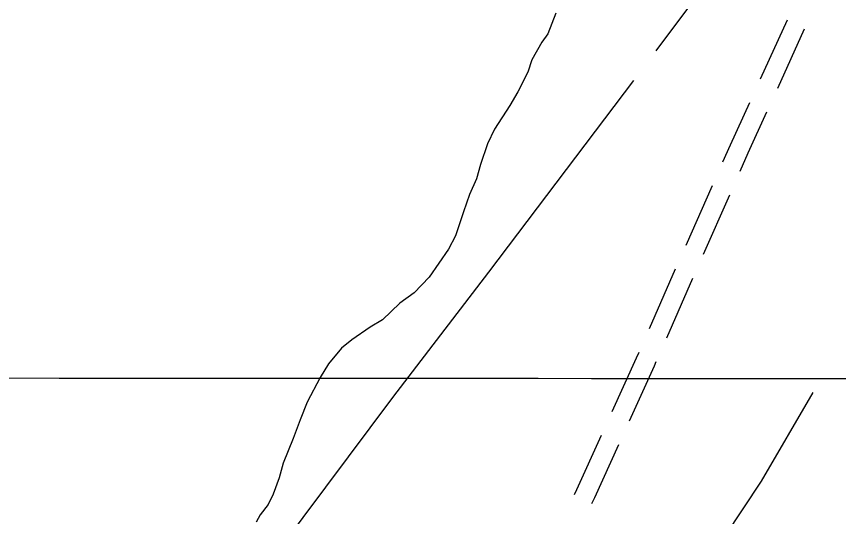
# Model space of a CAD drawing. Extents: x 3250478 to 3288318, y 788638 to 816472.
# Drawn here: x 3257853 to 3259117, y 805932 to 806701 of the extents above; entities that cross this region are included whole.
import ezdxf

# ---------------------------------------------------------------- set-up
doc = ezdxf.new("R2010")
doc.units = 0
for name, color, linetype in [('V-GRID-MAJR', 7, 'Continuous'), ('V-ROAD-CNTR', 7, 'Continuous'), ('V-SITE-VEGE', 7, 'Continuous'), ('V-TOPO-SHOR', 7, 'Continuous')]:
    doc.layers.add(name, color=color, linetype=linetype)

msp = doc.modelspace()

# ---------------------------------------------------------------- linework, layer by layer
at = {"layer": 'V-GRID-MAJR'}
msp.add_spline([(3254645.228, 806146.921), (3259882.848, 806143.493), (3265120.469, 806140.826), (3270358.09, 806138.922), (3275595.711, 806137.779), (3280833.333, 806137.398), (3286070.954, 806137.779), (3286070.955, 806137.779)], degree=3, dxfattribs=at)
at = {"layer": 'V-ROAD-CNTR'}
for p, q in [((3258996.9394019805, 806604.6766397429), (3259038.372950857, 806695.6890615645)), ((3259023.4558180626, 806590.5171782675), (3259064.8893669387, 806681.5296000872)), ((3258882.671996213, 806349.058817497), (3258923.0688029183, 806440.5360531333)), ((3258909.209879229, 806334.8897317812), (3258949.6066858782, 806426.3669672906)), ((3258826.3371385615, 806220.8934497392), (3258866.5386566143, 806312.4567383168)), ((3258852.8794605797, 806206.7224080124), (3258893.0809786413, 806298.2856966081))]:
    msp.add_line(p, q, dxfattribs=at)
for points in [[(3258939.2275256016, 806477.1269473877), (3258950.7258293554, 806503.1644767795), (3258980.3659824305, 806568.2716710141)], [(3258965.7654085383, 806462.9578614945), (3258978.100170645, 806490.8895232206), (3259006.8823985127, 806554.1122095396)], [(3258769.0513396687, 806093.1529596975), (3258806.4501131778, 806175.5986068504), (3258810.2565313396, 806184.2681343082)], [(3258795.5701258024, 806078.9924258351), (3258833.8458868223, 806163.3713931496), (3258836.7988533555, 806170.0970925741)], [(3258711.216906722, 805965.6574080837), (3258714.737810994, 805973.4187117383), (3258752.527274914, 806056.7256364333)], [(3258737.7356457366, 805951.496892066), (3258742.058189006, 805961.0252882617), (3258779.0460610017, 806042.56510247)]]:
    msp.add_lwpolyline(points, dxfattribs=at)
at = {"layer": 'V-SITE-VEGE'}
for p, q in [((3258682.553, 806705.6820000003), (3258670.257, 806673.8720000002)), ((3258670.257, 806673.8720000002), (3258660.904, 806661.099)), ((3258660.904, 806661.099), (3258645.384, 806634.002)), ((3258645.384, 806634.002), (3258639.271, 806614.933)), ((3258639.271, 806614.933), (3258623.786, 806584.669)), ((3258623.786, 806584.669), (3258611.359, 806563.9420000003)), ((3258611.359, 806563.9420000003), (3258588.032, 806527.2560000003)), ((3258588.032, 806527.2560000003), (3258577.2060000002, 806504.963)), ((3258577.2060000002, 806504.963), (3258566.491, 806473.172)), ((3258566.491, 806473.172), (3258560.415, 806450.9330000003)), ((3258560.415, 806450.9330000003), (3258549.607, 806427.061)), ((3258549.607, 806427.061), (3258540.418, 806400.0380000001)), ((3258540.418, 806400.0380000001), (3258528.173, 806363.4790000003)), ((3258528.173, 806363.4790000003), (3258517.3310000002, 806342.7720000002)), ((3258517.3310000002, 806342.7720000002), (3258487.7460000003, 806299.6800000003)), ((3258487.7460000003, 806299.6800000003), (3258464.271, 806275.6590000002)), ((3258464.271, 806275.6590000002), (3258442.292, 806259.572)), ((3258442.292, 806259.572), (3258415.67, 806233.9290000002)), ((3258415.67, 806233.9290000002), (3258396.8000000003, 806222.63)), ((3258396.8000000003, 806222.63), (3258368.523, 806203.3010000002)), ((3258368.523, 806203.3010000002), (3258352.84, 806190.454)), ((3258352.84, 806190.454), (3258332.534, 806166.47)), ((3258332.534, 806166.4700000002), (3258320.1040000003, 806145.7420000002)), ((3258320.1040000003, 806145.7420000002), (3258299.9620000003, 806107.51)), ((3258299.9620000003, 806107.51), (3258289.194, 806080.4680000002)), ((3258289.194, 806080.4680000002), (3258278.44, 806051.843)), ((3258278.44, 806051.843), (3258263.0470000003, 806013.6670000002)), ((3258263.0470000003, 806013.6670000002), (3258256.971, 805991.4310000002)), ((3258256.971, 805991.4310000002), (3258247.765, 805965.9890000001)), ((3258247.765, 805965.9890000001), (3258240.032, 805950.066)), ((3258240.032, 805950.066), (3258227.549, 805934.089)), ((3258227.549, 805934.089), (3258221.346, 805922.934))]:
    msp.add_line(p, q, dxfattribs=at)
at = {"layer": 'V-TOPO-SHOR'}
for points in [[(3258836.3718312, 806647.7143234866), (3259048.1284277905, 806931.1448808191), (3259078.3730867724, 806950.0355597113), (3259112.3921429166, 806950.0256633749), (3259131.289419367, 806942.4603751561)], [(3258019.598900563, 805563.1219340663), (3258431.7680099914, 806114.8667670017), (3258579.2399991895, 806307.598534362), (3258802.339579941, 806602.365478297)], [(3258749.145050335, 805653.6271956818), (3258828.5448398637, 805729.2020067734), (3258998.714892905, 805986.1853937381), (3259078.132275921, 806122.2385268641)]]:
    msp.add_lwpolyline(points, dxfattribs=at)

doc.saveas('drawing.dxf')
